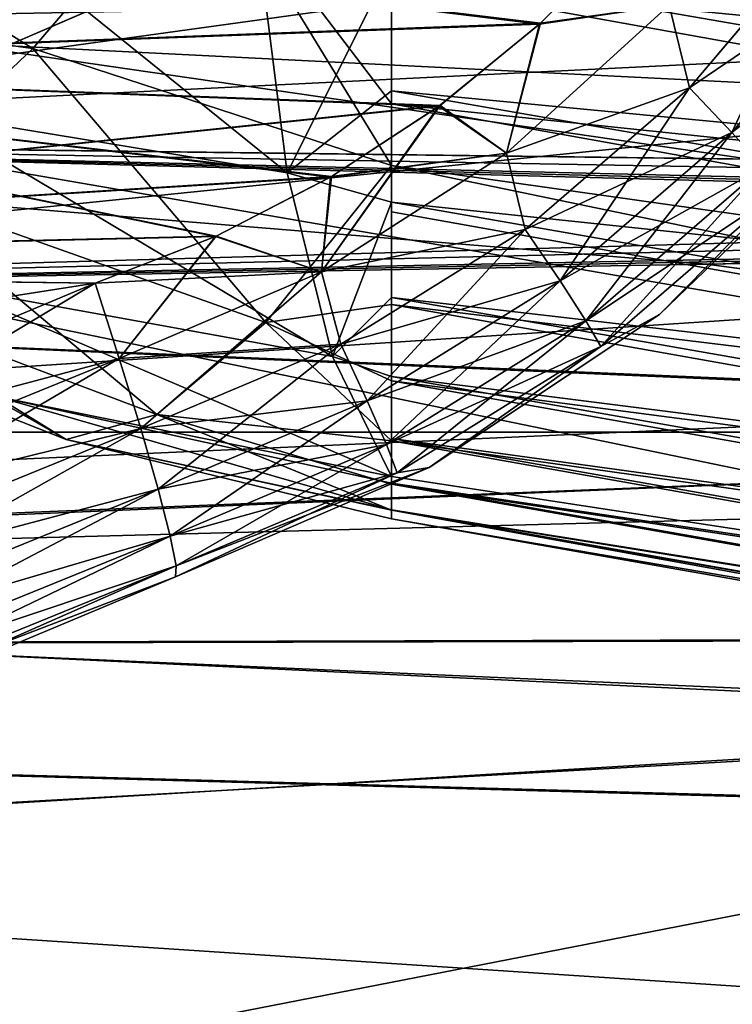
# Model space of a CAD drawing. Header units: metres. Extents: x -31 to 116, y -84 to 84.
# Tile 562 of 656: x -16.94 to -14.64, y 11.07 to 14.25. Entities that reach past the tile are written whole.
import ezdxf

# ---------------------------------------------------------------- set-up
doc = ezdxf.new("R2010")
doc.units = ezdxf.units.M
doc.layers.add('solid_80010000GA_11_1', color=7, linetype='CONTINUOUS')

msp = doc.modelspace()

# ---------------------------------------------------------------- linework, layer by layer
at = {"layer": 'solid_80010000GA_11_1'}
for points in [[(-23.285654, 17.623039, -53.749752), (-31, 13.527225, -55.062431), (-15.561004, 17.36228, -53.692856)], [(-15.97645, 16.954865, -53.830441), (-15.561004, 17.36228, -53.692856), (-31, 13.527225, -55.062431)], [(-16.456594, 16.63063, -53.9403), (-15.97645, 16.954865, -53.830441), (-31, 13.527225, -55.062431)], [(-16.984217, 16.399326, -54.020691), (-16.456594, 16.63063, -53.9403), (-31, 13.527225, -55.062431)], [(-20, 16.481476, -38.248699), (-20, 13.724722, -38.43335), (-14.137881, 16.258287, -40.421364)], [(-18.665972, 14.192593, -38.909496), (-14.137881, 16.258287, -40.421364), (-20, 13.724722, -38.43335)], [(-18.665972, 14.192593, -38.909496), (-14.760384, 15.625297, -40.252743), (-14.137881, 16.258287, -40.421364)], [(-30.999891, 16.182419, -58.29562), (-8, 13.717142, -58.718338), (-10.0301, 13.140401, -58.868706)], [(-8, 14.549661, -58.517612), (-8, 13.717142, -58.718338), (-30.999891, 16.182419, -58.29562)], [(-30.999891, 16.182419, -58.29562), (-10.0301, 13.140401, -58.868706), (-11.016781, 12.734405, -58.966621)], [(-30.999891, 16.182419, -58.29562), (-11.016781, 12.734405, -58.966621), (-11.974425, 12.251822, -59.077251)], [(-30.999891, 12.202148, -59.25671), (-30.999891, 16.182419, -58.29562), (-11.974425, 12.251822, -59.077251)], [(-19.485617, 15.780331, 58.30035), (-30.999891, 12.202148, 59.25671), (-8, 15.379244, 58.30508)], [(-18.665972, 14.192593, -38.909496), (-15.499719, 15.10386, -40.020729), (-14.760384, 15.625297, -40.252743)], [(-30.999891, 12.202148, 59.25671), (-8, 14.549661, 58.517612), (-8, 15.379244, 58.30508)], [(-18.665972, 14.192593, -38.909496), (-16.344376, 14.71589, -39.734341), (-15.499719, 15.10386, -40.020729)], [(-15.738453, 14.885504, 5.899539), (-10.479039, 13.978742, 6.267828), (-10.479036, 14.480755, 6.825335)], [(-15.738453, 14.885504, 5.899539), (-15.738453, 14.43024, 5.345522), (-10.479039, 13.978742, 6.267828)], [(-15.738468, 14.375115, -5.27182), (-15.738461, 14.818819, -5.823908), (-10.478994, 13.865281, -6.129128)], [(-15.738461, 14.818819, -5.823908), (-10.478991, 14.341104, -6.678724), (-10.478994, 13.865281, -6.129128)], [(-16.899296, 14.157265, -4.434636), (-18.462221, 14.370663, -3.4348), (-17.909567, 14.784054, -4.685502)], [(-16.356764, 14.791641, -5.589334), (-16.899296, 14.157265, -4.434636), (-17.909567, 14.784054, -4.685502)], [(-16.356764, 14.791641, -5.589334), (-15.738556, 13.779249, -4.352677), (-16.899296, 14.157265, -4.434636)], [(-16.356764, 14.791641, -5.589334), (-15.738468, 14.375115, -5.27182), (-15.73853, 13.978758, -4.689007)], [(-16.356764, 14.791641, -5.589334), (-15.73853, 13.978758, -4.689007), (-15.738556, 13.779249, -4.352677)], [(-18.665972, 14.192593, -38.909496), (-17.28125, 14.485754, -39.403324), (-16.344376, 14.71589, -39.734341)], [(-16.075926, 13.75597, 4.173603), (-17.250038, 14.702559, 5.034176), (-17.250353, 13.94868, 3.811007)], [(-16.075926, 13.75597, 4.173603), (-16.175854, 14.541071, 5.345324), (-17.250038, 14.702559, 5.034176)], [(-14.774246, 14.031019, 48.388184), (-14.320295, 14.566803, 48.365265), (-14.840294, 14.298139, 48.4874)], [(-14.774246, 14.03102, -41.611816), (-14.320295, 14.566803, -41.634735), (-14.840294, 14.298139, -41.5126)], [(-14.320312, 14.566815, -48.365276), (-14.774263, 14.031038, -48.388199), (-14.840095, 14.298375, -48.487392)], [(-14.320295, 14.566803, 41.634735), (-14.774246, 14.03102, 41.611816), (-14.840084, 14.298365, 41.512611)], [(-14.637455, 13.88647, -48.228531), (-14.774263, 14.031038, -48.388199), (-14.320312, 14.566815, -48.365276)], [(-14.637444, 13.886457, 41.771488), (-14.774246, 14.03102, 41.611816), (-14.320295, 14.566803, 41.634735)], [(-14.162988, 14.446844, 48.205494), (-14.320295, 14.566803, 48.365265), (-14.774246, 14.031019, 48.388184)], [(-14.162988, 14.446844, -41.794502), (-14.320295, 14.566803, -41.634735), (-14.774246, 14.03102, -41.611816)], [(-14.162998, 14.446852, -48.205509), (-14.637455, 13.88647, -48.228531), (-14.320312, 14.566815, -48.365276)], [(-14.162988, 14.446844, 41.794502), (-14.637444, 13.886457, 41.771488), (-14.320295, 14.566803, 41.634735)], [(-30.999891, 12.202148, 59.25671), (-8, 13.717142, 58.718338), (-8, 14.549661, 58.517612)], [(-15.256416, 14.239321, -41.458233), (-14.96101, 14.537833, -41.473713), (-17.28125, 14.485754, -41.352116)], [(-14.961022, 14.537818, -48.526287), (-15.256431, 14.239308, -48.541767), (-17.28125, 14.485754, -48.647884)], [(-15.260171, 14.235918, 48.541965), (-14.964251, 14.534199, 48.526455), (-17.28125, 14.485754, 48.647884)], [(-17.28125, 14.485754, 41.352116), (-14.964251, 14.534199, 41.473545), (-15.260171, 14.235918, 41.458035)], [(-16.075926, 13.75597, 4.173603), (-15.738453, 14.43024, 5.345522), (-16.175854, 14.541071, 5.345324)], [(-14.840294, 14.298139, 48.4874), (-14.964251, 14.534199, 48.526455), (-15.260171, 14.235918, 48.541965)], [(-15.260171, 14.235918, 41.458035), (-14.964251, 14.534199, 41.473545), (-14.840084, 14.298365, 41.512611)], [(-14.840095, 14.298375, -48.487392), (-15.256431, 14.239308, -48.541767), (-14.961022, 14.537818, -48.526287)], [(-14.840294, 14.298139, -41.5126), (-14.96101, 14.537833, -41.473713), (-15.256416, 14.239321, -41.458233)], [(-18.980825, 14.099307, 41.263042), (-17.28125, 14.485754, 41.352116), (-15.260171, 14.235918, 41.458035)], [(-15.256431, 14.239308, -48.541767), (-18.980825, 14.099307, -48.736958), (-17.28125, 14.485754, -48.647884)], [(-15.260171, 14.235918, 48.541965), (-17.28125, 14.485754, 48.647884), (-18.979404, 14.100482, 48.736881)], [(-15.256416, 14.239321, -41.458233), (-17.28125, 14.485754, -41.352116), (-18.979404, 14.100482, -41.263119)], [(-8, 14.442502, 54.352974), (-18.484133, 14.241833, 54.216789), (-17.28125, 14.485754, 54.173782)], [(-8, 14.442502, -54.352974), (-17.28125, 14.485754, -54.173782), (-18.483286, 14.242054, -54.216869)], [(-8, 14.442502, -54.352974), (-18.483286, 14.242054, -54.216869), (-19.655924, 13.864048, -54.293667)], [(-8, 14.442502, -54.352974), (-19.655924, 13.864048, -54.293667), (-8, 13.717142, -54.54055)], [(-8, 14.442502, 54.352974), (-8, 13.717142, 54.54055), (-18.484133, 14.241833, 54.216789)], [(-16.075926, 13.75597, 4.173603), (-15.738453, 14.021279, 4.756558), (-15.738453, 14.43024, 5.345522)], [(-15.738453, 14.43024, 5.345522), (-10.479029, 13.519852, 5.672058), (-10.479039, 13.978742, 6.267828)], [(-15.738453, 14.43024, 5.345522), (-15.738453, 14.021279, 4.756558), (-10.479029, 13.519852, 5.672058)], [(-14.162988, 14.446844, 48.205494), (-14.774246, 14.031019, 48.388184), (-14.637444, 13.886457, 48.228512)], [(-14.637444, 13.886457, -41.771488), (-14.162988, 14.446844, -41.794502), (-14.774246, 14.03102, -41.611816)], [(-14.535026, 13.773788, -48.023777), (-14.637455, 13.88647, -48.228531), (-14.162998, 14.446852, -48.205509)], [(-14.535021, 13.773783, 41.976234), (-14.637444, 13.886457, 41.771488), (-14.162988, 14.446844, 41.794502)], [(-14.162988, 14.446844, 48.205494), (-14.637444, 13.886457, 48.228512), (-14.044276, 14.35314, 48.001072)], [(-14.044276, 14.35314, -41.998928), (-14.162988, 14.446844, -41.794502), (-14.637444, 13.886457, -41.771488)], [(-16.899296, 14.157265, -4.434636), (-17.373564, 13.70692, -3.168792), (-18.462221, 14.370663, -3.4348)], [(-16.467117, 14.390366, 43.19725), (-18.232927, 14.326508, 43.10471), (-17, 14.158947, 43.169323)], [(-17, 14.158947, -46.830677), (-16.466829, 14.389903, -46.802734), (-18.23292, 14.326434, -46.89529)], [(-16.466827, 14.389903, -43.197266), (-17, 14.158947, -43.169323), (-18.230211, 14.327162, -43.104851)], [(-16.467117, 14.390366, 46.80275), (-17, 14.158947, 46.830677), (-18.228762, 14.327417, 46.895073)], [(-17, 14.158947, 43.169323), (-17, 14.158947, 46.830677), (-16.467117, 14.390366, 46.80275)], [(-16.467117, 14.390366, 43.19725), (-17, 14.158947, 43.169323), (-16.467117, 14.390366, 46.80275)], [(-17, 14.158947, -46.830677), (-17, 14.158947, -43.169323), (-16.466827, 14.389903, -43.197266)], [(-17, 14.158947, -46.830677), (-16.466827, 14.389903, -43.197266), (-16.466829, 14.389903, -46.802734)], [(-15.73853, 13.978758, -4.689007), (-15.738468, 14.375115, -5.27182), (-10.479025, 13.429377, -5.542568)], [(-15.738468, 14.375115, -5.27182), (-10.478994, 13.865281, -6.129128), (-10.479025, 13.429377, -5.542568)], [(-14.637444, 13.886457, 48.228512), (-14.53502, 13.773783, 48.023762), (-14.044276, 14.35314, 48.001072)], [(-14.535021, 13.773783, -41.976234), (-14.044276, 14.35314, -41.998928), (-14.637444, 13.886457, -41.771488)], [(-15.366516, 13.819401, 48.514702), (-14.840294, 14.298139, 48.4874), (-15.260171, 14.235918, 48.541965)], [(-14.774246, 14.031019, 48.388184), (-14.840294, 14.298139, 48.4874), (-15.366516, 13.819401, 48.514702)], [(-15.366516, 13.819401, -41.485298), (-14.840294, 14.298139, -41.5126), (-15.256416, 14.239321, -41.458233)], [(-14.774246, 14.03102, -41.611816), (-14.840294, 14.298139, -41.5126), (-15.366516, 13.819401, -41.485298)], [(-15.366364, 13.819541, -48.514698), (-15.256431, 14.239308, -48.541767), (-14.840095, 14.298375, -48.487392)], [(-14.774263, 14.031038, -48.388199), (-15.366364, 13.819541, -48.514698), (-14.840095, 14.298375, -48.487392)], [(-15.260171, 14.235918, 41.458035), (-14.840084, 14.298365, 41.512611), (-15.366353, 13.819526, 41.485306)], [(-14.774246, 14.03102, 41.611816), (-15.366353, 13.819526, 41.485306), (-14.840084, 14.298365, 41.512611)], [(-8, 13.717142, 54.54055), (-19.656755, 13.863727, 54.293613), (-18.484133, 14.241833, 54.216789)], [(-15.256431, 14.239308, -48.541767), (-15.58135, 13.973562, -48.558796), (-18.980825, 14.099307, -48.736958)], [(-18.980825, 14.099307, 41.263042), (-15.260171, 14.235918, 41.458035), (-15.585191, 13.970752, 41.441002)], [(-15.581337, 13.973572, -41.441204), (-15.256416, 14.239321, -41.458233), (-18.979404, 14.100482, -41.263119)], [(-15.585191, 13.970752, 48.558998), (-15.260171, 14.235918, 48.541965), (-18.979404, 14.100482, 48.736881)], [(-15.366516, 13.819401, 48.514702), (-15.260171, 14.235918, 48.541965), (-15.585191, 13.970752, 48.558998)], [(-15.585191, 13.970752, 41.441002), (-15.260171, 14.235918, 41.458035), (-15.366353, 13.819526, 41.485306)], [(-15.366364, 13.819541, -48.514698), (-15.58135, 13.973562, -48.558796), (-15.256431, 14.239308, -48.541767)], [(-15.366516, 13.819401, -41.485298), (-15.256416, 14.239321, -41.458233), (-15.581337, 13.973572, -41.441204)], [(-16.144772, 13.272123, -3.069951), (-17.373564, 13.70692, -3.168792), (-16.899296, 14.157265, -4.434636)], [(-16.144772, 13.272123, -3.069951), (-16.899296, 14.157265, -4.434636), (-15.738556, 13.779249, -4.352677)], [(-18.980825, 14.099307, 41.263042), (-16.307734, 13.55021, 41.403133), (-20.59882, 13.448936, 41.178249)], [(-16.305609, 13.551181, -48.596752), (-20.59882, 13.448936, -48.821751), (-18.980825, 14.099307, -48.736958)], [(-15.585191, 13.970752, 48.558998), (-18.979404, 14.100482, 48.736881), (-20.594919, 13.451832, 48.821548)], [(-15.581337, 13.973572, -41.441204), (-18.979404, 14.100482, -41.263119), (-20.594919, 13.451832, -41.178452)], [(-18.980825, 14.099307, 41.263042), (-15.585191, 13.970752, 41.441002), (-15.935705, 13.741405, 41.42263)], [(-18.980825, 14.099307, 41.263042), (-15.935705, 13.741405, 41.42263), (-16.307734, 13.55021, 41.403133)], [(-15.932347, 13.743364, -48.57719), (-16.305609, 13.551181, -48.596752), (-18.980825, 14.099307, -48.736958)], [(-15.58135, 13.973562, -48.558796), (-15.932347, 13.743364, -48.57719), (-18.980825, 14.099307, -48.736958)], [(-16.075926, 13.75597, 4.173603), (-15.738453, 13.661246, 4.13643), (-15.738453, 14.021279, 4.756558)], [(-15.738453, 14.021279, 4.756558), (-10.479073, 13.106949, 5.040987), (-10.479029, 13.519852, 5.672058)], [(-15.738453, 14.021279, 4.756558), (-15.738453, 13.661246, 4.13643), (-10.479073, 13.106949, 5.040987)], [(-15.305913, 13.572124, -41.584972), (-14.774246, 14.03102, -41.611816), (-15.366516, 13.819401, -41.485298)], [(-15.305913, 13.572124, 48.415028), (-14.774246, 14.031019, 48.388184), (-15.366516, 13.819401, 48.514702)], [(-14.774263, 14.031038, -48.388199), (-15.30593, 13.572148, -48.415047), (-15.366364, 13.819541, -48.514698)], [(-14.774246, 14.03102, 41.611816), (-15.305913, 13.572124, 41.584972), (-15.366353, 13.819526, 41.485306)], [(-15.193203, 13.40639, -48.255489), (-15.30593, 13.572148, -48.415047), (-14.774263, 14.031038, -48.388199)], [(-15.193192, 13.406374, 41.74453), (-15.305913, 13.572124, 41.584972), (-14.774246, 14.03102, 41.611816)], [(-14.637444, 13.886457, -41.771488), (-14.774246, 14.03102, -41.611816), (-15.305913, 13.572124, -41.584972)], [(-14.637444, 13.886457, 48.228512), (-14.774246, 14.031019, 48.388184), (-15.305913, 13.572124, 48.415028)], [(-14.637455, 13.88647, -48.228531), (-15.193203, 13.40639, -48.255489), (-14.774263, 14.031038, -48.388199)], [(-14.637444, 13.886457, 41.771488), (-15.193192, 13.406374, 41.74453), (-14.774246, 14.03102, 41.611816)], [(-15.738556, 13.779249, -4.352677), (-15.73853, 13.978758, -4.689007), (-10.479087, 13.03684, -4.922372)], [(-15.73853, 13.978758, -4.689007), (-10.479025, 13.429377, -5.542568), (-10.479087, 13.03684, -4.922372)], [(-15.932337, 13.743371, -41.42281), (-15.581337, 13.973572, -41.441204), (-20.594919, 13.451832, -41.178452)], [(-15.935705, 13.741405, 48.57737), (-15.585191, 13.970752, 48.558998), (-20.594919, 13.451832, 48.821548)], [(-15.929092, 13.162014, 2.898865), (-17.250353, 13.94868, 3.811007), (-17.172302, 13.387265, 2.490705)], [(-15.929092, 13.162014, 2.898865), (-16.075926, 13.75597, 4.173603), (-17.250353, 13.94868, 3.811007)], [(-15.965136, 13.435191, -48.545765), (-15.932347, 13.743364, -48.57719), (-15.58135, 13.973562, -48.558796)], [(-15.965136, 13.435191, -48.545765), (-15.58135, 13.973562, -48.558796), (-15.366364, 13.819541, -48.514698)], [(-15.585191, 13.970752, 41.441002), (-15.366353, 13.819526, 41.485306), (-15.965125, 13.43517, 41.454243)], [(-15.935705, 13.741405, 41.42263), (-15.585191, 13.970752, 41.441002), (-15.965125, 13.43517, 41.454243)], [(-15.366516, 13.819401, 48.514702), (-15.585191, 13.970752, 48.558998), (-15.935705, 13.741405, 48.57737)], [(-15.366516, 13.819401, -41.485298), (-15.581337, 13.973572, -41.441204), (-15.932337, 13.743371, -41.42281)], [(-14.227283, 13.917434, -47.526009), (-14.871824, 13.298105, -47.55302), (-14.473642, 13.700331, -47.787312)], [(-14.871811, 13.298117, -42.44698), (-14.871824, 13.298105, -47.55302), (-14.227283, 13.917434, -47.526009)], [(-14.227283, 13.917434, 42.473991), (-14.871822, 13.298107, 42.44698), (-14.47364, 13.700329, 42.2127)], [(-14.871817, 13.298112, 47.55302), (-14.871822, 13.298107, 42.44698), (-14.227283, 13.917434, 42.473991)], [(-14.227288, 13.917428, 47.526009), (-14.871817, 13.298112, 47.55302), (-14.227283, 13.917434, 42.473991)], [(-14.47364, 13.700328, 47.7873), (-14.871817, 13.298112, 47.55302), (-14.227288, 13.917428, 47.526009)], [(-14.227283, 13.917434, -42.473991), (-14.871811, 13.298117, -42.44698), (-14.227283, 13.917434, -47.526009)], [(-14.47364, 13.700329, -42.2127), (-14.871811, 13.298117, -42.44698), (-14.227283, 13.917434, -42.473991)], [(-14.637444, 13.886457, 48.228512), (-15.305913, 13.572124, 48.415028), (-15.193192, 13.406374, 48.25547)], [(-15.193192, 13.406374, -41.74453), (-14.637444, 13.886457, -41.771488), (-15.305913, 13.572124, -41.584972)], [(-15.109814, 13.277525, -48.05035), (-15.193203, 13.40639, -48.255489), (-14.637455, 13.88647, -48.228531)], [(-15.109809, 13.277517, 41.949665), (-15.193192, 13.406374, 41.74453), (-14.637444, 13.886457, 41.771488)], [(-14.637444, 13.886457, 48.228512), (-15.193192, 13.406374, 48.25547), (-14.53502, 13.773783, 48.023762)], [(-14.535021, 13.773783, -41.976234), (-14.637444, 13.886457, -41.771488), (-15.193192, 13.406374, -41.74453)], [(-14.535026, 13.773788, -48.023777), (-15.109814, 13.277525, -48.05035), (-14.637455, 13.88647, -48.228531)], [(-14.535021, 13.773783, 41.976234), (-15.109809, 13.277517, 41.949665), (-14.637444, 13.886457, 41.771488)], [(-8, 13.717142, -54.54055), (-19.655924, 13.864048, -54.293667), (-20.783276, 13.355014, -54.400616)], [(-14.719117, 13.460864, 54.483559), (-20.783276, 13.355014, 54.400616), (-19.656755, 13.863727, 54.293613)], [(-8.656125, 13.566694, 54.566364), (-14.719117, 13.460864, 54.483559), (-19.656755, 13.863727, 54.293613)], [(-8.595857, 13.581905, 54.563663), (-8.656125, 13.566694, 54.566364), (-19.656755, 13.863727, 54.293613)], [(-8.53553, 13.596847, 54.561028), (-8.595857, 13.581905, 54.563663), (-19.656755, 13.863727, 54.293613)], [(-8.268331, 13.659625, 54.550152), (-8.53553, 13.596847, 54.561028), (-19.656755, 13.863727, 54.293613)], [(-8, 13.717142, 54.54055), (-8.268331, 13.659625, 54.550152), (-19.656755, 13.863727, 54.293613)], [(-15.965216, 13.435122, 48.545765), (-15.366516, 13.819401, 48.514702), (-15.935705, 13.741405, 48.57737)], [(-15.305913, 13.572124, 48.415028), (-15.366516, 13.819401, 48.514702), (-15.965216, 13.435122, 48.545765)], [(-15.965216, 13.435122, -41.454235), (-15.366516, 13.819401, -41.485298), (-15.932337, 13.743371, -41.42281)], [(-15.305913, 13.572124, -41.584972), (-15.366516, 13.819401, -41.485298), (-15.965216, 13.435122, -41.454235)], [(-15.30593, 13.572148, -48.415047), (-15.965136, 13.435191, -48.545765), (-15.366364, 13.819541, -48.514698)], [(-15.305913, 13.572124, 41.584972), (-15.965125, 13.43517, 41.454243), (-15.366353, 13.819526, 41.485306)], [(-16.144772, 13.272123, -3.069951), (-15.738556, 13.779249, -4.352677), (-15.738556, 13.330364, -3.436981)], [(-15.929092, 13.162014, 2.898865), (-15.738453, 13.661246, 4.13643), (-16.075926, 13.75597, 4.173603)], [(-15.738569, 13.629725, -4.076091), (-15.738556, 13.779249, -4.352677), (-10.479107, 12.691107, -4.272955)], [(-15.738556, 13.330364, -3.436981), (-15.738556, 13.779249, -4.352677), (-15.738569, 13.629725, -4.076091)], [(-15.738556, 13.779249, -4.352677), (-10.479087, 13.03684, -4.922372), (-10.479107, 12.691107, -4.272955)], [(-15.193192, 13.406374, 48.25547), (-15.109808, 13.277516, 48.050335), (-14.53502, 13.773783, 48.023762)], [(-15.109809, 13.277517, -41.949665), (-14.535021, 13.773783, -41.976234), (-15.193192, 13.406374, -41.74453)], [(-15.061233, 13.194009, -47.813133), (-15.109814, 13.277525, -48.05035), (-14.535026, 13.773788, -48.023777)], [(-15.061231, 13.194006, 42.186878), (-15.109809, 13.277517, 41.949665), (-14.535021, 13.773783, 41.976234)], [(-15.109809, 13.277517, -41.949665), (-14.47364, 13.700329, -42.2127), (-14.535021, 13.773783, -41.976234)], [(-14.53502, 13.773783, 48.023762), (-15.109808, 13.277516, 48.050335), (-14.47364, 13.700328, 47.7873)], [(-14.473642, 13.700331, -47.787312), (-15.061233, 13.194009, -47.813133), (-14.535026, 13.773788, -48.023777)], [(-14.47364, 13.700329, 42.2127), (-15.061231, 13.194006, 42.186878), (-14.535021, 13.773783, 41.976234)], [(-16.305603, 13.551184, -41.403248), (-15.932337, 13.743371, -41.42281), (-20.594919, 13.451832, -41.178452)], [(-16.307734, 13.55021, 48.596867), (-15.935705, 13.741405, 48.57737), (-20.594919, 13.451832, 48.821548)], [(-15.965216, 13.435122, 48.545765), (-15.935705, 13.741405, 48.57737), (-16.307734, 13.55021, 48.596867)], [(-16.307734, 13.55021, 41.403133), (-15.935705, 13.741405, 41.42263), (-15.965125, 13.43517, 41.454243)], [(-15.965136, 13.435191, -48.545765), (-16.305609, 13.551181, -48.596752), (-15.932347, 13.743364, -48.57719)], [(-15.965216, 13.435122, -41.454235), (-15.932337, 13.743371, -41.42281), (-16.305603, 13.551184, -41.403248)], [(-30.999891, 12.202148, 59.25671), (-10.035842, 13.138288, 58.868923), (-8, 13.717142, 58.718338)], [(-8, 13.717142, -54.54055), (-20.783276, 13.355014, -54.400616), (-8.268384, 13.659613, -54.550156)], [(-16.497477, 12.974308, -1.709296), (-17.767681, 13.451892, -1.823529), (-17.373564, 13.70692, -3.168792)], [(-16.144772, 13.272123, -3.069951), (-16.497477, 12.974308, -1.709296), (-17.373564, 13.70692, -3.168792)], [(-15.109809, 13.277517, -41.949665), (-15.061231, 13.194006, -42.186878), (-14.47364, 13.700329, -42.2127)], [(-15.109808, 13.277516, 48.050335), (-15.061231, 13.194006, 47.813122), (-14.47364, 13.700328, 47.7873)], [(-14.871824, 13.298105, -47.55302), (-15.061233, 13.194009, -47.813133), (-14.473642, 13.700331, -47.787312)], [(-14.871822, 13.298107, 42.44698), (-15.061231, 13.194006, 42.186878), (-14.47364, 13.700329, 42.2127)], [(-14.47364, 13.700329, -42.2127), (-15.061231, 13.194006, -42.186878), (-14.871811, 13.298117, -42.44698)], [(-14.47364, 13.700328, 47.7873), (-15.061231, 13.194006, 47.813122), (-14.871817, 13.298112, 47.55302)], [(-8.268384, 13.659613, -54.550156), (-20.783276, 13.355014, -54.400616), (-8.53553, 13.596847, -54.561028)], [(-15.929092, 13.162014, 2.898865), (-15.738453, 13.352495, 3.489165), (-15.738453, 13.661246, 4.13643)], [(-15.738453, 13.661246, 4.13643), (-10.479035, 12.742843, 4.378035), (-10.479073, 13.106949, 5.040987)], [(-15.738453, 13.661246, 4.13643), (-15.738453, 13.352495, 3.489165), (-10.479035, 12.742843, 4.378035)], [(-15.738556, 13.330364, -3.436981), (-15.738569, 13.629725, -4.076091), (-10.479107, 12.691107, -4.272955)], [(-8.53553, 13.596847, -54.561028), (-20.783276, 13.355014, -54.400616), (-8.59586, 13.581904, -54.563663)], [(-14.719117, 13.460864, -54.483559), (-8.59586, 13.581904, -54.563663), (-20.783276, 13.355014, -54.400616)], [(-15.902777, 13.2017, 48.44516), (-15.305913, 13.572124, 48.415028), (-15.965216, 13.435122, 48.545765)], [(-15.902777, 13.2017, -41.55484), (-15.305913, 13.572124, -41.584972), (-15.965216, 13.435122, -41.454235)], [(-15.30593, 13.572148, -48.415047), (-15.902792, 13.201733, -48.445179), (-15.965136, 13.435191, -48.545765)], [(-15.305913, 13.572124, 41.584972), (-15.902777, 13.2017, 41.55484), (-15.965125, 13.43517, 41.454243)], [(-15.817184, 13.018735, -48.285755), (-15.902792, 13.201733, -48.445179), (-15.30593, 13.572148, -48.415047)], [(-15.817176, 13.018715, 41.714272), (-15.902777, 13.2017, 41.55484), (-15.305913, 13.572124, 41.584972)], [(-15.193192, 13.406374, 48.25547), (-15.305913, 13.572124, 48.415028), (-15.902777, 13.2017, 48.44516)], [(-15.193192, 13.406374, -41.74453), (-15.305913, 13.572124, -41.584972), (-15.902777, 13.2017, -41.55484)], [(-15.193203, 13.40639, -48.255489), (-15.817184, 13.018735, -48.285755), (-15.30593, 13.572148, -48.415047)], [(-15.193192, 13.406374, 41.74453), (-15.817176, 13.018715, 41.714272), (-15.305913, 13.572124, 41.584972)], [(-14.719129, 13.460864, 56.808929), (-14.719117, 13.460864, 54.483559), (-8.656125, 13.566694, 54.566364)], [(-14.719129, 13.460864, 56.808929), (-8.656125, 13.566694, 54.566364), (-8.656125, 13.566694, 56.892555)], [(-14.719129, 13.460864, 56.808929), (-8.656125, 13.566694, 56.892555), (-10.599475, 12.916875, 57.008816)], [(-10.614813, 12.910454, -57.009979), (-8.656125, 13.566694, -56.892555), (-14.719129, 13.460864, -56.808929)], [(-14.719117, 13.460864, -54.483559), (-14.719129, 13.460864, -56.808929), (-8.656125, 13.566694, -56.892555)], [(-14.719117, 13.460864, -54.483559), (-8.656125, 13.566694, -54.566364), (-8.59586, 13.581904, -54.563663)], [(-14.719117, 13.460864, -54.483559), (-8.656125, 13.566694, -56.892555), (-8.656125, 13.566694, -54.566364)], [(-16.305609, 13.551181, -48.596752), (-16.697624, 13.398887, -48.617298), (-20.59882, 13.448936, -48.821751)], [(-20.59882, 13.448936, 41.178249), (-16.307734, 13.55021, 41.403133), (-16.697624, 13.398887, 41.382702)], [(-16.697624, 13.398887, -41.382702), (-16.305603, 13.551184, -41.403248), (-20.594919, 13.451832, -41.178452)], [(-16.697624, 13.398887, 48.617298), (-16.307734, 13.55021, 48.596867), (-20.594919, 13.451832, 48.821548)], [(-15.965216, 13.435122, -41.454235), (-16.305603, 13.551184, -41.403248), (-16.697624, 13.398887, -41.382702)], [(-16.619614, 13.155776, -48.579731), (-16.697624, 13.398887, -48.617298), (-16.305609, 13.551181, -48.596752)], [(-15.965216, 13.435122, 48.545765), (-16.307734, 13.55021, 48.596867), (-16.697624, 13.398887, 48.617298)], [(-16.307734, 13.55021, 41.403133), (-16.619606, 13.15575, 41.420277), (-16.697624, 13.398887, 41.382702)], [(-16.619614, 13.155776, -48.579731), (-16.305609, 13.551181, -48.596752), (-15.965136, 13.435191, -48.545765)], [(-16.307734, 13.55021, 41.403133), (-15.965125, 13.43517, 41.454243), (-16.619606, 13.15575, 41.420277)], [(-16.697624, 13.398887, 48.617298), (-20.594919, 13.451832, 48.821548), (-22.087147, 12.556395, 48.89975)], [(-16.697624, 13.398887, -41.382702), (-20.594919, 13.451832, -41.178452), (-22.087147, 12.556395, -41.10025)], [(-20.783276, 13.355014, 56.72517), (-20.783276, 13.355014, 54.400616), (-14.719117, 13.460864, 54.483559)], [(-14.719129, 13.460864, 56.808929), (-20.783276, 13.355014, 56.72517), (-14.719117, 13.460864, 54.483559)], [(-14.719129, 13.460864, 56.808929), (-10.599475, 12.916875, 57.008816), (-20.783276, 13.355014, 56.72517)], [(-14.719129, 13.460864, -56.808929), (-20.783276, 13.355014, -54.400616), (-20.783276, 13.355014, -56.72517)], [(-14.719117, 13.460864, -54.483559), (-20.783276, 13.355014, -54.400616), (-14.719129, 13.460864, -56.808929)], [(-14.719129, 13.460864, -56.808929), (-20.783276, 13.355014, -56.72517), (-10.614813, 12.910454, -57.009979)], [(-20.59882, 13.448936, 41.178249), (-16.697624, 13.398887, 41.382702), (-18.429842, 12.674941, 41.29192)], [(-16.697624, 13.398887, -48.617298), (-18.429842, 12.674941, -48.70808), (-20.59882, 13.448936, -48.821751)], [(-16.791004, 12.89379, -0.305075), (-18.071774, 13.398574, -0.432563), (-17.767681, 13.451892, -1.823529)], [(-16.497477, 12.974308, -1.709296), (-16.791004, 12.89379, -0.305075), (-17.767681, 13.451892, -1.823529)], [(-15.965216, 13.435122, 48.545765), (-16.697624, 13.398887, 48.617298), (-16.619598, 13.155722, 48.579712)], [(-15.965216, 13.435122, -41.454235), (-16.697624, 13.398887, -41.382702), (-16.619598, 13.155722, -41.420288)], [(-16.550188, 12.92851, -48.477863), (-16.619614, 13.155776, -48.579731), (-15.965136, 13.435191, -48.545765)], [(-15.965125, 13.43517, 41.454243), (-16.550177, 12.92847, 41.522163), (-16.619606, 13.15575, 41.420277)], [(-15.902777, 13.2017, 48.44516), (-15.965216, 13.435122, 48.545765), (-16.619598, 13.155722, 48.579712)], [(-15.902777, 13.2017, -41.55484), (-15.965216, 13.435122, -41.454235), (-16.619598, 13.155722, -41.420288)], [(-15.902792, 13.201733, -48.445179), (-16.550188, 12.92851, -48.477863), (-15.965136, 13.435191, -48.545765)], [(-15.902777, 13.2017, 41.55484), (-16.550177, 12.92847, 41.522163), (-15.965125, 13.43517, 41.454243)], [(-15.193192, 13.406374, 48.25547), (-15.902777, 13.2017, 48.44516), (-15.817175, 13.018714, 48.285728)], [(-15.817176, 13.018715, -41.714272), (-15.193192, 13.406374, -41.74453), (-15.902777, 13.2017, -41.55484)], [(-15.755122, 12.876884, -48.080181), (-15.817184, 13.018735, -48.285755), (-15.193203, 13.40639, -48.255489)], [(-15.755117, 12.876873, 41.919842), (-15.817176, 13.018715, 41.714272), (-15.193192, 13.406374, 41.74453)], [(-15.109809, 13.277517, -41.949665), (-15.193192, 13.406374, -41.74453), (-15.817176, 13.018715, -41.714272)], [(-15.193192, 13.406374, 48.25547), (-15.817175, 13.018714, 48.285728), (-15.109808, 13.277516, 48.050335)], [(-15.109814, 13.277525, -48.05035), (-15.755122, 12.876884, -48.080181), (-15.193203, 13.40639, -48.255489)], [(-15.109809, 13.277517, 41.949665), (-15.755117, 12.876873, 41.919842), (-15.193192, 13.406374, 41.74453)], [(-18.429853, 12.674935, 48.70808), (-16.697624, 13.398887, 48.617298), (-22.087147, 12.556395, 48.89975)], [(-18.429853, 12.674935, -41.29192), (-16.697624, 13.398887, -41.382702), (-22.087147, 12.556395, -41.10025)], [(-16.619598, 13.155722, 48.579712), (-16.697624, 13.398887, 48.617298), (-18.429853, 12.674935, 48.70808)], [(-16.619598, 13.155722, -41.420288), (-16.697624, 13.398887, -41.382702), (-18.429853, 12.674935, -41.29192)], [(-18.131687, 12.539942, 41.340744), (-18.429842, 12.674941, 41.29192), (-16.697624, 13.398887, 41.382702)], [(-18.131699, 12.539963, -48.659264), (-18.429842, 12.674941, -48.70808), (-16.697624, 13.398887, -48.617298)], [(-18.131699, 12.539963, -48.659264), (-16.697624, 13.398887, -48.617298), (-16.619614, 13.155776, -48.579731)], [(-16.619606, 13.15575, 41.420277), (-18.131687, 12.539942, 41.340744), (-16.697624, 13.398887, 41.382702)], [(-16.791004, 12.89379, -0.305075), (-17.017874, 13.032621, 1.106921), (-18.071774, 13.398574, -0.432563)], [(-17.017874, 13.032621, 1.106921), (-15.738453, 12.773854, 1.552566), (-17.172302, 13.387265, 2.490705)], [(-15.929092, 13.162014, 2.898865), (-17.172302, 13.387265, 2.490705), (-15.738453, 12.773854, 1.552566)], [(-10.614813, 12.910454, -57.009979), (-20.783276, 13.355014, -56.72517), (-22.241043, 12.443911, -56.905922)], [(-10.599475, 12.916875, 57.008816), (-21.548138, 12.916614, 56.813251), (-20.783276, 13.355014, 56.72517)], [(-15.929092, 13.162014, 2.898865), (-15.738453, 13.097103, 2.819117), (-15.738453, 13.352495, 3.489165)], [(-15.738453, 13.352495, 3.489165), (-10.479037, 12.43115, 3.689301), (-10.479035, 12.742843, 4.378035)], [(-15.738453, 13.352495, 3.489165), (-15.738453, 13.097103, 2.819117), (-10.479037, 12.43115, 3.689301)], [(-16.144772, 13.272123, -3.069951), (-15.738556, 13.330364, -3.436981), (-15.738489, 13.082814, -2.776144)], [(-15.738556, 13.330364, -3.436981), (-10.479107, 12.691107, -4.272955), (-10.479068, 12.395283, -3.599861)], [(-15.738489, 13.082814, -2.776144), (-15.738556, 13.330364, -3.436981), (-10.479068, 12.395283, -3.599861)], [(-15.755117, 12.876873, -41.919842), (-15.109809, 13.277517, -41.949665), (-15.817176, 13.018715, -41.714272)], [(-15.817175, 13.018714, 48.285728), (-15.755117, 12.876873, 48.080158), (-15.109808, 13.277516, 48.050335)], [(-15.720711, 12.785571, -47.84211), (-15.755122, 12.876884, -48.080181), (-15.109814, 13.277525, -48.05035)], [(-15.72071, 12.785567, 42.157906), (-15.755117, 12.876873, 41.919842), (-15.109809, 13.277517, 41.949665)], [(-15.755117, 12.876873, -41.919842), (-15.061231, 13.194006, -42.186878), (-15.109809, 13.277517, -41.949665)], [(-15.109808, 13.277516, 48.050335), (-15.755117, 12.876873, 48.080158), (-15.061231, 13.194006, 47.813122)], [(-15.061233, 13.194009, -47.813133), (-15.720711, 12.785571, -47.84211), (-15.109814, 13.277525, -48.05035)], [(-15.061231, 13.194006, 42.186878), (-15.72071, 12.785567, 42.157906), (-15.109809, 13.277517, 41.949665)], [(-14.871822, 13.298107, 42.44698), (-15.616464, 12.803373, 42.415752), (-15.061231, 13.194006, 42.186878)], [(-15.616449, 12.803382, 47.584248), (-15.616464, 12.803373, 42.415752), (-14.871822, 13.298107, 42.44698)], [(-14.871824, 13.298105, -47.55302), (-15.616464, 12.803374, -47.584248), (-15.061233, 13.194009, -47.813133)], [(-15.616448, 12.803382, -42.415752), (-15.616464, 12.803374, -47.584248), (-14.871824, 13.298105, -47.55302)], [(-14.871817, 13.298112, 47.55302), (-15.616449, 12.803382, 47.584248), (-14.871822, 13.298107, 42.44698)], [(-15.061231, 13.194006, 47.813122), (-15.616449, 12.803382, 47.584248), (-14.871817, 13.298112, 47.55302)], [(-14.871811, 13.298117, -42.44698), (-15.616448, 12.803382, -42.415752), (-14.871824, 13.298105, -47.55302)], [(-15.061231, 13.194006, -42.186878), (-15.616448, 12.803382, -42.415752), (-14.871811, 13.298117, -42.44698)], [(-16.144772, 13.272123, -3.069951), (-15.738453, 12.888721, -2.098089), (-16.497477, 12.974308, -1.709296)], [(-16.144772, 13.272123, -3.069951), (-15.738489, 13.082814, -2.776144), (-15.738453, 12.888721, -2.098089)], [(-15.902777, 13.2017, 48.44516), (-16.619598, 13.155722, 48.579712), (-16.550177, 12.92847, 48.477837)], [(-15.902777, 13.2017, -41.55484), (-16.619598, 13.155722, -41.420288), (-16.550177, 12.92847, -41.522163)], [(-16.494099, 12.73264, -48.318577), (-16.550188, 12.92851, -48.477863), (-15.902792, 13.201733, -48.445179)], [(-15.817175, 13.018714, 48.285728), (-15.902777, 13.2017, 48.44516), (-16.550177, 12.92847, 48.477837)], [(-15.902777, 13.2017, 41.55484), (-16.494093, 12.732615, 41.68145), (-16.550177, 12.92847, 41.522163)], [(-15.817176, 13.018715, -41.714272), (-15.902777, 13.2017, -41.55484), (-16.550177, 12.92847, -41.522163)], [(-15.817184, 13.018735, -48.285755), (-16.494099, 12.73264, -48.318577), (-15.902792, 13.201733, -48.445179)], [(-15.817176, 13.018715, 41.714272), (-16.494093, 12.732615, 41.68145), (-15.902777, 13.2017, 41.55484)], [(-15.755117, 12.876873, 48.080158), (-15.720709, 12.785567, 47.842094), (-15.061231, 13.194006, 47.813122)], [(-15.755117, 12.876873, -41.919842), (-15.72071, 12.785567, -42.157906), (-15.061231, 13.194006, -42.186878)], [(-15.616464, 12.803374, -47.584248), (-15.720711, 12.785571, -47.84211), (-15.061233, 13.194009, -47.813133)], [(-15.616464, 12.803373, 42.415752), (-15.72071, 12.785567, 42.157906), (-15.061231, 13.194006, 42.186878)], [(-15.061231, 13.194006, -42.186878), (-15.72071, 12.785567, -42.157906), (-15.616448, 12.803382, -42.415752)], [(-15.061231, 13.194006, 47.813122), (-15.720709, 12.785567, 47.842094), (-15.616449, 12.803382, 47.584248)], [(-18.131687, 12.539942, 48.659256), (-16.619598, 13.155722, 48.579712), (-18.429853, 12.674935, 48.70808)], [(-18.131687, 12.539942, -41.340744), (-16.619598, 13.155722, -41.420288), (-18.429853, 12.674935, -41.29192)], [(-18.131699, 12.539963, -48.659264), (-16.619614, 13.155776, -48.579731), (-18.031887, 12.326011, -48.556629)], [(-18.031872, 12.325978, 41.443394), (-18.131687, 12.539942, 41.340744), (-16.619606, 13.15575, 41.420277)], [(-16.550177, 12.92847, 48.477837), (-16.619598, 13.155722, 48.579712), (-18.131687, 12.539942, 48.659256)], [(-16.550177, 12.92847, -41.522163), (-16.619598, 13.155722, -41.420288), (-18.131687, 12.539942, -41.340744)], [(-18.031887, 12.326011, -48.556629), (-16.619614, 13.155776, -48.579731), (-16.550188, 12.92851, -48.477863)], [(-18.031872, 12.325978, 41.443394), (-16.619606, 13.15575, 41.420277), (-16.550177, 12.92847, 41.522163)], [(-15.929092, 13.162014, 2.898865), (-15.738453, 12.773854, 1.552566), (-15.738453, 13.097103, 2.819117)], [(-30.999891, 12.202148, 59.25671), (-11.023982, 12.731112, 58.967056), (-10.035842, 13.138288, 58.868923)], [(-15.738453, 13.097103, 2.819117), (-10.479025, 12.17355, 2.978646), (-10.479037, 12.43115, 3.689301)], [(-15.738453, 13.097103, 2.819117), (-15.738453, 12.896721, 2.130652), (-10.479025, 12.17355, 2.978646)], [(-15.738453, 13.097103, 2.819117), (-15.738453, 12.773854, 1.552566), (-15.738453, 12.896721, 2.130652)], [(-15.738489, 13.082814, -2.776144), (-10.479068, 12.395283, -3.599861), (-10.47901, 12.150591, -2.905789)], [(-15.738453, 12.888721, -2.098089), (-15.738489, 13.082814, -2.776144), (-10.47901, 12.150591, -2.905789)], [(-17.017874, 13.032621, 1.106921), (-15.738451, 12.665819, 0.716471), (-15.738453, 12.752643, 1.428226)], [(-16.791004, 12.89379, -0.305075), (-15.738451, 12.665819, 0.716471), (-17.017874, 13.032621, 1.106921)], [(-17.017874, 13.032621, 1.106921), (-15.738453, 12.752643, 1.428226), (-15.738453, 12.773854, 1.552566)], [(-15.817176, 13.018715, -41.714272), (-16.550177, 12.92847, -41.522163), (-16.494093, 12.732615, -41.68145)], [(-15.817175, 13.018714, 48.285728), (-16.550177, 12.92847, 48.477837), (-16.494093, 12.732615, 48.31855)], [(-16.455111, 12.5813, -48.112526), (-16.494099, 12.73264, -48.318577), (-15.817184, 13.018735, -48.285755)], [(-15.817176, 13.018715, 41.714272), (-16.455107, 12.581286, 41.887497), (-16.494093, 12.732615, 41.68145)], [(-15.755117, 12.876873, -41.919842), (-15.817176, 13.018715, -41.714272), (-16.494093, 12.732615, -41.68145)], [(-15.817175, 13.018714, 48.285728), (-16.494093, 12.732615, 48.31855), (-15.755117, 12.876873, 48.080158)], [(-15.755122, 12.876884, -48.080181), (-16.455111, 12.5813, -48.112526), (-15.817184, 13.018735, -48.285755)], [(-15.755117, 12.876873, 41.919842), (-16.455107, 12.581286, 41.887497), (-15.817176, 13.018715, 41.714272)], [(-16.497477, 12.974308, -1.709296), (-15.738469, 12.664963, -0.70579), (-16.791004, 12.89379, -0.305075)], [(-16.497477, 12.974308, -1.709296), (-15.738453, 12.888721, -2.098089), (-15.738453, 12.749138, -1.406587)], [(-16.497477, 12.974308, -1.709296), (-15.738453, 12.749138, -1.406587), (-15.738469, 12.664963, -0.70579)], [(-18.031872, 12.325978, 48.556606), (-16.550177, 12.92847, 48.477837), (-18.131687, 12.539942, 48.659256)], [(-18.031872, 12.325978, -41.443394), (-16.550177, 12.92847, -41.522163), (-18.131687, 12.539942, -41.340744)], [(-18.031887, 12.326011, -48.556629), (-16.550188, 12.92851, -48.477863), (-17.949453, 12.141354, -48.397217)], [(-16.494093, 12.732615, 48.31855), (-16.550177, 12.92847, 48.477837), (-18.031872, 12.325978, 48.556606)], [(-17.949446, 12.141332, 41.602806), (-18.031872, 12.325978, 41.443394), (-16.550177, 12.92847, 41.522163)], [(-16.494093, 12.732615, -41.68145), (-16.550177, 12.92847, -41.522163), (-18.031872, 12.325978, -41.443394)], [(-17.949453, 12.141354, -48.397217), (-16.550188, 12.92851, -48.477863), (-16.494099, 12.73264, -48.318577)], [(-17.949446, 12.141332, 41.602806), (-16.550177, 12.92847, 41.522163), (-16.494093, 12.732615, 41.68145)], [(-10.599475, 12.916875, 57.008816), (-22.263422, 12.427315, 56.90918), (-21.548138, 12.916614, 56.813251)], [(-12.423645, 11.992454, 57.177891), (-22.263422, 12.427315, 56.90918), (-10.599475, 12.916875, 57.008816)], [(-10.614813, 12.910454, -57.009979), (-22.241043, 12.443911, -56.905922), (-12.451026, 11.975918, -57.180935)], [(-15.738453, 12.896721, 2.130652), (-10.479024, 11.971002, 2.24793), (-10.479025, 12.17355, 2.978646)], [(-15.738453, 12.896721, 2.130652), (-15.738453, 12.773854, 1.552566), (-10.479024, 11.971002, 2.24793)], [(-16.791004, 12.89379, -0.305075), (-15.738469, 12.664963, -0.70579), (-15.738477, 12.636819, 0)], [(-16.791004, 12.89379, -0.305075), (-15.738477, 12.636819, 0), (-15.738451, 12.665819, 0.716471)], [(-15.755117, 12.876873, 48.080158), (-16.494093, 12.732615, 48.31855), (-16.455107, 12.581286, 48.112503)], [(-15.755117, 12.876873, -41.919842), (-16.494093, 12.732615, -41.68145), (-16.455107, 12.581286, -41.887497)], [(-16.435825, 12.484604, -47.87352), (-16.455111, 12.5813, -48.112526), (-15.755122, 12.876884, -48.080181)], [(-15.755117, 12.876873, 48.080158), (-16.455107, 12.581286, 48.112503), (-15.720709, 12.785567, 47.842094)], [(-15.755117, 12.876873, 41.919842), (-16.435825, 12.484599, 42.126495), (-16.455107, 12.581286, 41.887497)], [(-15.755117, 12.876873, -41.919842), (-16.455107, 12.581286, -41.887497), (-15.72071, 12.785567, -42.157906)], [(-15.720711, 12.785571, -47.84211), (-16.435825, 12.484604, -47.87352), (-15.755122, 12.876884, -48.080181)], [(-15.72071, 12.785567, 42.157906), (-16.435825, 12.484599, 42.126495), (-15.755117, 12.876873, 41.919842)], [(-15.738453, 12.888721, -2.098089), (-10.47901, 12.150591, -2.905789), (-10.478976, 11.95775, -2.191038)], [(-15.738453, 12.749138, -1.406587), (-15.738453, 12.888721, -2.098089), (-10.478976, 11.95775, -2.191038)], [(-15.616449, 12.803382, 47.584248), (-16.435825, 12.484599, 47.873505), (-16.4375, 12.449095, 47.618664)], [(-15.616449, 12.803382, 47.584248), (-16.4375, 12.449095, 47.618664), (-15.616464, 12.803373, 42.415752)], [(-15.616448, 12.803382, -42.415752), (-16.4375, 12.449095, -42.381329), (-15.616464, 12.803374, -47.584248)], [(-16.435825, 12.484599, -42.126495), (-16.4375, 12.449095, -42.381329), (-15.616448, 12.803382, -42.415752)], [(-15.616464, 12.803374, -47.584248), (-16.4375, 12.449095, -47.618664), (-15.720711, 12.785571, -47.84211)], [(-16.4375, 12.449095, -42.381329), (-16.4375, 12.449095, -47.618664), (-15.616464, 12.803374, -47.584248)], [(-15.616464, 12.803373, 42.415752), (-16.4375, 12.449095, 47.618664), (-16.4375, 12.449095, 42.381329)], [(-15.616464, 12.803373, 42.415752), (-16.4375, 12.449095, 42.381329), (-15.72071, 12.785567, 42.157906)], [(-15.720709, 12.785567, 47.842094), (-16.435825, 12.484599, 47.873505), (-15.616449, 12.803382, 47.584248)], [(-15.72071, 12.785567, -42.157906), (-16.435825, 12.484599, -42.126495), (-15.616448, 12.803382, -42.415752)], [(-15.720709, 12.785567, 47.842094), (-16.455107, 12.581286, 48.112503), (-16.435825, 12.484599, 47.873505)], [(-15.72071, 12.785567, -42.157906), (-16.455107, 12.581286, -41.887497), (-16.435825, 12.484599, -42.126495)], [(-16.4375, 12.449095, -47.618664), (-16.435825, 12.484604, -47.87352), (-15.720711, 12.785571, -47.84211)], [(-15.72071, 12.785567, 42.157906), (-16.4375, 12.449095, 42.381329), (-16.435825, 12.484599, 42.126495)], [(-15.738453, 12.773854, 1.552566), (-15.738453, 12.752643, 1.428226), (-10.479024, 11.971002, 2.24793)], [(-15.738469, 12.664963, -0.70579), (-15.738453, 12.749138, -1.406587), (-10.478984, 11.819863, -1.466318)], [(-15.738453, 12.752643, 1.428226), (-10.47904, 11.825809, 1.504986), (-10.479024, 11.971002, 2.24793)], [(-15.738453, 12.752643, 1.428226), (-15.738451, 12.665819, 0.716471), (-10.47904, 11.825809, 1.504986)], [(-15.738453, 12.749138, -1.406587), (-10.478976, 11.95775, -2.191038), (-10.478984, 11.819863, -1.466318)], [(-30.999891, 12.202148, 59.25671), (-11.982265, 12.247484, 59.078045), (-11.023982, 12.731112, 58.967056)], [(-17.949446, 12.141332, 48.397194), (-16.494093, 12.732615, 48.31855), (-18.031872, 12.325978, 48.556606)], [(-17.949446, 12.141332, -41.602806), (-16.494093, 12.732615, -41.68145), (-18.031872, 12.325978, -41.443394)], [(-17.949453, 12.141354, -48.397217), (-16.494099, 12.73264, -48.318577), (-17.889879, 11.998262, -48.191593)], [(-16.455107, 12.581286, 48.112503), (-16.494093, 12.732615, 48.31855), (-17.949446, 12.141332, 48.397194)], [(-17.889875, 11.998252, 41.808426), (-17.949446, 12.141332, 41.602806), (-16.494093, 12.732615, 41.68145)], [(-16.455107, 12.581286, -41.887497), (-16.494093, 12.732615, -41.68145), (-17.949446, 12.141332, -41.602806)], [(-17.889879, 11.998262, -48.191593), (-16.494099, 12.73264, -48.318577), (-16.455111, 12.5813, -48.112526)], [(-17.889875, 11.998252, 41.808426), (-16.494093, 12.732615, 41.68145), (-16.455107, 12.581286, 41.887497)], [(-15.738451, 12.665819, 0.716471), (-15.738477, 12.636819, 0), (-10.47904, 11.738548, 0.754315)], [(-15.738477, 12.636819, 0), (-15.738469, 12.664963, -0.70579), (-10.479006, 11.709441, 0.000001)], [(-15.738469, 12.664963, -0.70579), (-10.478996, 11.737029, -0.734492), (-10.479006, 11.709441, 0.000001)], [(-15.738469, 12.664963, -0.70579), (-10.478984, 11.819863, -1.466318), (-10.478996, 11.737029, -0.734492)], [(-15.738451, 12.665819, 0.716471), (-10.47904, 11.738548, 0.754315), (-10.47904, 11.825809, 1.504986)], [(-15.738477, 12.636819, 0), (-10.479006, 11.709441, 0.000001), (-10.47904, 11.738548, 0.754315)], [(-17.889875, 11.998252, 48.191574), (-16.455107, 12.581286, 48.112503), (-17.949446, 12.141332, 48.397194)], [(-17.889875, 11.998252, -41.808426), (-16.455107, 12.581286, -41.887497), (-17.949446, 12.141332, -41.602806)], [(-17.889879, 11.998262, -48.191593), (-16.455111, 12.5813, -48.112526), (-17.857111, 11.906223, -47.953419)], [(-17.889875, 11.998252, 48.191574), (-16.435825, 12.484599, 47.873505), (-16.455107, 12.581286, 48.112503)], [(-17.889875, 11.998252, 41.808426), (-16.455107, 12.581286, 41.887497), (-17.857109, 11.906219, 42.046593)], [(-16.435825, 12.484599, -42.126495), (-16.455107, 12.581286, -41.887497), (-17.889875, 11.998252, -41.808426)], [(-17.857111, 11.906223, -47.953419), (-16.455111, 12.5813, -48.112526), (-16.435825, 12.484604, -47.87352)], [(-16.455107, 12.581286, 41.887497), (-16.435825, 12.484599, 42.126495), (-17.857109, 11.906219, 42.046593)], [(-18.026741, 11.784266, -47.709541), (-16.435825, 12.484604, -47.87352), (-16.4375, 12.449095, -47.618664)], [(-17.857111, 11.906223, -47.953419), (-16.435825, 12.484604, -47.87352), (-18.026741, 11.784266, -47.709541)], [(-16.435825, 12.484599, 42.126495), (-16.4375, 12.449095, 42.381329), (-18.026741, 11.784266, 42.290455)], [(-17.857109, 11.906219, 42.046593), (-16.435825, 12.484599, 42.126495), (-18.026741, 11.784266, 42.290455)], [(-17.889875, 11.998252, 48.191574), (-17.857109, 11.906219, 47.953407), (-16.435825, 12.484599, 47.873505)], [(-17.857109, 11.906219, -42.046593), (-16.435825, 12.484599, -42.126495), (-17.889875, 11.998252, -41.808426)], [(-16.435825, 12.484599, 47.873505), (-17.857109, 11.906219, 47.953407), (-16.4375, 12.449095, 47.618664)], [(-17.857109, 11.906219, -42.046593), (-16.4375, 12.449095, -42.381329), (-16.435825, 12.484599, -42.126495)], [(-18.02676, 11.784257, -42.290451), (-16.4375, 12.449095, -47.618664), (-16.4375, 12.449095, -42.381329)], [(-18.026741, 11.784266, -47.709541), (-16.4375, 12.449095, -47.618664), (-18.02676, 11.784257, -42.290451)], [(-17.857109, 11.906219, -42.046593), (-18.02676, 11.784257, -42.290451), (-16.4375, 12.449095, -42.381329)], [(-17.857109, 11.906219, 47.953407), (-18.026758, 11.784258, 47.709541), (-16.4375, 12.449095, 47.618664)], [(-16.4375, 12.449095, 42.381329), (-16.4375, 12.449095, 47.618664), (-18.026758, 11.784258, 47.709541)], [(-18.026741, 11.784266, 42.290455), (-16.4375, 12.449095, 42.381329), (-18.026758, 11.784258, 47.709541)], [(-12.423645, 11.992454, 57.177891), (-23.536057, 11.319858, 57.117233), (-22.263422, 12.427315, 56.90918)], [(-12.451026, 11.975918, -57.180935), (-22.241043, 12.443911, -56.905922), (-23.507957, 11.348277, -57.112083)], [(-30.999891, 12.202148, -59.25671), (-11.974425, 12.251822, -59.077251), (-12.895618, 11.695189, -59.197987)], [(-30.999891, 12.202148, 59.25671), (-12.903373, 11.690084, 59.199028), (-11.982265, 12.247484, 59.078045)], [(-30.999891, 12.202148, 59.25671), (-30.999891, 8.165935, 59.946369), (-12.903373, 11.690084, 59.199028)], [(-30.999891, 12.202148, -59.25671), (-12.895618, 11.695189, -59.197987), (-13.770885, 11.069776, -59.325607)], [(-30.999891, 12.202148, -59.25671), (-13.770885, 11.069776, -59.325607), (-14.593959, 10.38044, -59.45739)], [(-30.999891, 12.202148, -59.25671), (-14.593959, 10.38044, -59.45739), (-15.361907, 9.629935, -59.590496)], [(-30.999891, 12.202148, -59.25671), (-15.361907, 9.629935, -59.590496), (-16.068943, 8.824177, -59.721149)], [(-30.999891, 8.165935, -59.946369), (-30.999891, 12.202148, -59.25671), (-16.068943, 8.824177, -59.721149)], [(-14.092889, 10.812795, 57.382919), (-23.536057, 11.319858, 57.117233), (-12.423645, 11.992454, 57.177891)], [(-12.451026, 11.975918, -57.180935), (-23.507957, 11.348277, -57.112083), (-14.12735, 10.78436, -57.387676)], [(-30.999891, 8.165935, 59.946369), (-13.778065, 11.064213, 59.326759), (-12.903373, 11.690084, 59.199028)], [(-14.12735, 10.78436, -57.387676), (-23.507957, 11.348277, -57.112083), (-24.604145, 10.058808, -57.333492)], [(-14.092889, 10.812795, 57.382919), (-24.630209, 10.022721, 57.339424), (-23.536057, 11.319858, 57.117233)]]:
    msp.add_3dface(points, dxfattribs=at)

doc.saveas('drawing.dxf')
